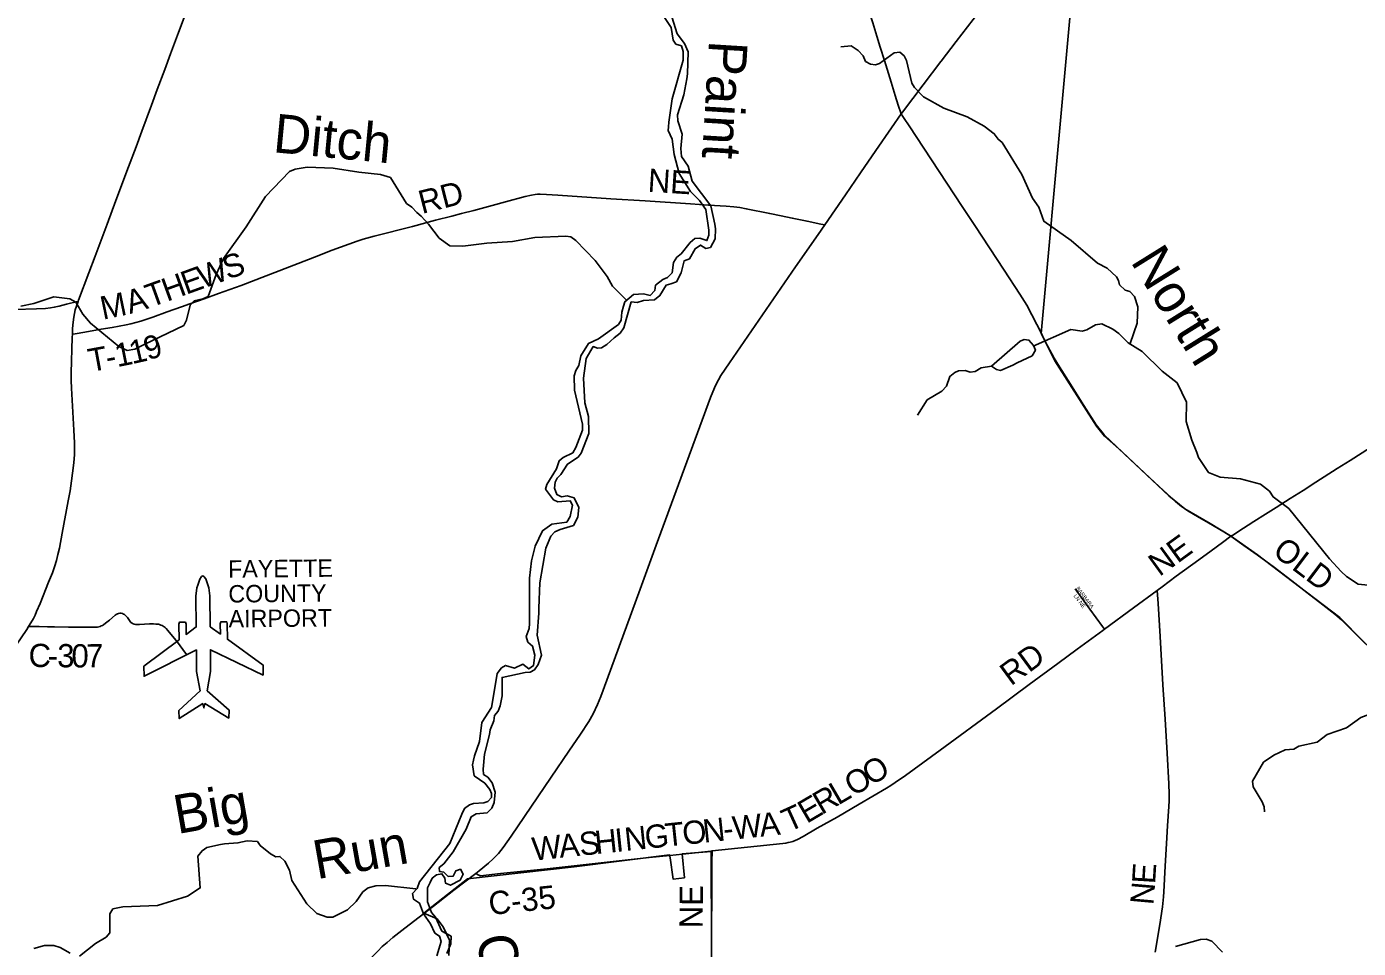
# Model space of a CAD drawing. Extents: x -51392 to 1635000, y 156707 to 696232.
# Drawn here: x 142132 to 159345, y 495829 to 507736 of the extents above; entities that cross this region are included whole.
import ezdxf

# ---------------------------------------------------------------- set-up
doc = ezdxf.new("R2010")
doc.units = 0
for name, color, linetype in [('GM_X_Airport_Class_2', 7, 'Continuous'), ('GM_X_Airport_Text_Class_2', 7, 'Continuous'), ('GM_X_Corporation', 7, 'Continuous'), ('GM_X_County_Road', 7, 'Continuous'), ('GM_X_County_Road_Text', 7, 'Continuous'), ('GM_X_Minor_Lake', 7, 'Continuous'), ('GM_X_Minor_River', 7, 'Continuous'), ('GM_X_Minor_River_Text', 7, 'Continuous'), ('GM_X_State_Route', 7, 'Continuous'), ('GM_X_Township', 7, 'Continuous'), ('GM_X_Township_Road', 7, 'Continuous'), ('GM_X_Township_Road_Text', 7, 'Continuous'), ('GM_X_Township_Subdivision', 7, 'Continuous'), ('GM_X_Township_Subdivision_Text', 7, 'Continuous'), ('GM_X_US_Route', 7, 'Continuous')]:
    doc.layers.add(name, color=color, linetype=linetype)

msp = doc.modelspace()

# ---------------------------------------------------------------- linework, layer by layer
at = {"layer": 'GM_X_Airport_Class_2'}
msp.add_lwpolyline([(144102, 499816), (143649, 499474), (143650, 499344), (144326, 499685), (144329, 499404), (144376, 499155), (144099, 498901), (144105, 498798), (144409, 498991), (144424, 498935), (144437, 498991), (144745, 498804), (144748, 498908), (144467, 499156), (144509, 499405), (144507, 499687), (145189, 499359), (145188, 499488), (144728, 499822), (144726, 500023), (144719, 500047), (144641, 500047), (144634, 500022), (144636, 499889), (144504, 499984), (144504, 499984), (144500, 500382), (144486, 500487), (144475, 500524), (144447, 500601), (144422, 500635), (144408, 500640), (144393, 500634), (144369, 500600), (144343, 500523), (144332, 500486), (144320, 500380), (144324, 499982), (144194, 499884), (144192, 500018), (144185, 500042), (144107, 500042), (144101, 500017)], close=True, dxfattribs=at)
at = {"layer": 'GM_X_Corporation'}
msp.add_lwpolyline([(147591, 495738), (147596, 495933), (147518, 496108), (147437, 496212), (147267, 496285), (147513, 496477), (147832, 496727), (149209, 496883), (150443, 497037), (150449, 496997), (150488, 496724), (150634, 496742), (150607, 497051), (150978, 497082), (150978, 497026), (150984, 495914), (150977, 494646)], dxfattribs=at)
at = {"layer": 'GM_X_County_Road'}
for points in [[(155248, 503771), (155188, 503890), (155059, 504137), (154970, 504282), (154767, 504591), (154386, 505166), (154223, 505412), (153728, 506166), (153539, 506453), (153475, 506549), (153458, 506577), (153437, 506610)], [(139216, 503925), (139220, 503927), (139250, 503938), (139281, 503947), (139329, 503957), (139393, 503968), (139458, 503974), (139556, 503980), (139802, 503989), (140146, 504004), (140474, 504016), (140932, 504037), (141391, 504056), (141768, 504071), (141981, 504080), (142259, 504091), (142374, 504097), (142439, 504103), (142488, 504111), (142553, 504125), (142648, 504150), (142789, 504185), (142798, 504187)], [(157699, 501153), (157607, 501211), (157409, 501326), (157266, 501407), (157140, 501483), (157099, 501510), (157058, 501539), (156981, 501601), (156872, 501701), (156716, 501846), (156513, 502036), (156369, 502170), (156142, 502384), (156061, 502465), (156033, 502496), (156006, 502527), (155958, 502594), (155798, 502842), (155623, 503119), (155482, 503341), (155415, 503453), (155329, 503612), (155262, 503744), (155248, 503771)], [(157699, 501153), (157730, 501173), (157786, 501210), (157993, 501342), (158146, 501439), (158284, 501526), (158466, 501642), (158630, 501745), (158796, 501852), (159071, 502028), (159238, 502133), (159502, 502299)], [(156744, 500453), (156808, 500500), (156992, 500636), (157284, 500850), (157443, 500964), (157589, 501071), (157699, 501153)], [(159440, 499759), (159245, 499958), (159129, 500073), (159042, 500148), (158887, 500269), (158679, 500428), (158484, 500579), (158263, 500748), (158037, 500911), (157863, 501035), (157699, 501153)], [(156062, 499953), (156437, 500229), (156744, 500453)], [(156721, 495781), (156779, 496138), (156813, 496365), (156827, 496496), (156832, 496560), (156850, 496889), (156867, 497184), (156880, 497414), (156894, 497660), (156898, 497733), (156900, 497819), (156896, 497955), (156874, 498349), (156847, 498791), (156820, 499234), (156783, 499856), (156757, 500282), (156748, 500397), (156744, 500453)], [(143084, 499989), (143096, 499994), (143111, 500001), (143125, 500010), (143152, 500029), (143203, 500070), (143278, 500135), (143291, 500144), (143306, 500151), (143321, 500156), (143338, 500158), (143354, 500158), (143370, 500154), (143385, 500148), (143399, 500140), (143412, 500130), (143424, 500118), (143434, 500105), (143460, 500063), (143470, 500050), (143481, 500038), (143494, 500028), (143508, 500021), (143523, 500016), (143540, 500013), (143556, 500011), (143589, 500012), (143720, 500020), (143770, 500021), (143802, 500019), (143835, 500015), (143851, 500011), (143867, 500006), (143882, 500000), (143896, 499992), (143909, 499982), (143922, 499972), (143934, 499960), (143956, 499936), (144080, 499783), (144150, 499691), (144200, 499626)], [(142157, 499986), (142167, 499986), (142294, 499985), (142401, 499983), (142493, 499982), (142672, 499979), (143017, 499977), (143049, 499980), (143065, 499983), (143081, 499988), (143084, 499989)], [(150991, 497088), (151908, 497183), (151945, 497189), (151976, 497195), (152003, 497201), (152036, 497211), (152064, 497221), (152096, 497235), (152168, 497273), (152352, 497380), (152608, 497526), (152893, 497690), (153245, 497900), (153302, 497935), (153357, 497970), (153490, 498064), (153941, 498391), (154667, 498925), (155090, 499238), (155461, 499510), (155711, 499694), (156041, 499936), (156062, 499953)], [(147938, 496797), (147968, 496780), (147979, 496774), (147987, 496771), (147993, 496769), (147999, 496768), (148255, 496796), (148859, 496858), (149558, 496936), (150180, 497001), (150447, 497029)], [(150447, 497029), (150608, 497047)], [(150608, 497047), (150980, 497086), (150991, 497088)], [(150984, 495803), (150984, 496033), (150987, 496575), (150988, 496805), (150989, 496985), (150991, 497051), (150991, 497088)]]:
    msp.add_lwpolyline(points, dxfattribs=at)
at = {"layer": 'GM_X_Minor_Lake'}
for points in [[(155146, 503616), (155088, 503686), (155026, 503694), (154974, 503672), (154602, 503351), (154666, 503305), (154720, 503294), (154879, 503362), (154937, 503391)], [(154937, 503391), (155129, 503485), (155171, 503555), (155146, 503616)]]:
    msp.add_lwpolyline(points, dxfattribs=at)
at = {"layer": 'GM_X_Minor_River'}
for points in [[(150285, 507992), (150464, 507727), (150491, 507561), (150525, 507511), (150595, 507488), (150616, 507416), (150616, 507304), (150478, 506802), (150431, 506503), (150427, 506443), (150424, 506393), (150476, 506281), (150503, 506084), (150568, 505840), (150711, 505605), (150831, 505490), (150911, 505372), (150950, 505109), (150949, 505041), (150925, 504973), (150833, 505005), (150771, 505000), (150709, 504948), (150594, 504802), (150536, 504756), (150494, 504690), (150477, 504556), (150415, 504494), (150355, 504468), (150262, 504396), (150252, 504328), (150192, 504264), (150104, 504284), (149976, 504275), (149863, 504183), (149847, 504127), (149827, 504047), (149818, 503945), (149782, 503887), (149525, 503701), (149393, 503642), (149296, 503484), (149268, 503357), (149231, 503293), (149209, 503227), (149214, 503041), (149317, 502600), (149319, 502524), (149230, 502298), (149191, 502230), (149067, 502172), (149015, 502128), (148980, 502022), (148856, 501822), (148839, 501762), (148943, 501623), (148999, 501597), (149159, 501609), (149187, 501554), (149158, 501408), (149114, 501334), (148920, 501309), (148799, 501223), (148706, 501025), (148658, 500835), (148633, 500610), (148632, 500027), (148628, 499963), (148590, 499857), (148609, 499785), (148671, 499735), (148701, 499616), (148682, 499482), (148622, 499440), (148546, 499499), (148436, 499449), (148320, 499485), (148268, 499451), (148212, 499379), (148205, 499323), (148142, 498941), (148017, 498747), (147986, 498500), (147923, 498318), (147909, 498260), (147897, 498202), (147916, 498056)], [(147525, 496812), (147467, 496823), (147465, 496873), (147526, 496923), (147644, 497075), (147812, 497367), (147876, 497529), (147942, 497565), (148085, 497580), (148145, 497642), (148177, 497714), (148186, 497846), (148150, 497967), (148092, 498039), (148038, 498077), (148031, 498144), (148051, 498336), (148116, 498590), (148125, 498654), (148173, 498770), (148181, 498838), (148226, 498892), (148252, 498962), (148277, 499093), (148277, 499329), (148574, 499392), (148640, 499396), (148696, 499428), (148742, 499496), (148787, 499616), (148730, 499875), (148751, 500161), (148753, 500225), (148764, 500552), (148844, 501001), (148909, 501155), (148961, 501211), (149027, 501242), (149200, 501290), (149258, 501400), (149271, 501526), (149209, 501651), (149117, 501673), (149047, 501663), (148985, 501691), (148955, 501776), (148962, 501850), (148988, 501904), (149038, 501950), (149121, 502086), (149259, 502175), (149299, 502227), (149398, 502479), (149395, 502700), (149346, 502878), (149331, 503193), (149364, 503447), (149455, 503603), (149509, 503583), (149561, 503587), (149633, 503629), (149725, 503717), (149802, 503777), (149852, 503844), (149947, 504181), (150025, 504173), (150105, 504198), (150246, 504206), (150318, 504262), (150400, 504398), (150457, 504414), (150531, 504439), (150591, 504557), (150630, 504710), (150702, 504735), (150774, 504867), (150843, 504915), (150909, 504871), (150971, 504885), (151031, 504993), (151034, 505125), (151028, 505183), (150975, 505422), (150736, 505739), (150681, 505934), (150597, 506058), (150587, 506162), (150606, 506346), (150551, 506521), (150545, 506595), (150626, 506855), (150667, 507063), (150675, 507126), (150682, 507410), (150635, 507518), (150541, 507643), (150470, 507863)], [(156397, 503644), (156485, 503906), (156496, 504118), (156451, 504249), (156391, 504313), (156331, 504331), (156257, 504402), (156246, 504456), (156218, 504506), (156098, 504616), (155972, 504679), (155633, 504972), (155280, 505222), (155215, 505402), (155135, 505521), (154994, 505826), (154740, 506239), (154688, 506282), (154638, 506352), (154509, 506452), (154287, 506573), (153989, 506682), (153726, 506828), (153608, 506952), (153574, 507008), (153503, 507299), (153474, 507361), (153420, 507407), (153346, 507398), (153155, 507262), (153105, 507244), (153039, 507250), (152973, 507287), (152943, 507357), (152880, 507427), (152790, 507488), (152654, 507476)], [(145758, 505921), (145602, 505895), (145530, 505863), (145220, 505540), (144969, 505150), (144677, 504740), (144580, 504536), (144479, 504250), (144409, 504218), (144297, 504192), (144246, 504138), (144198, 503946), (144163, 503874), (143650, 503629), (143532, 503568), (143430, 503554), (143324, 503604), (142957, 503904), (142857, 504023), (142770, 504175), (142692, 504218), (142484, 504244), (142225, 504159), (142057, 504123)], [(149884, 504201), (149704, 504384), (149636, 504510), (149481, 504713), (149232, 504972), (149166, 505021), (149102, 505031), (148702, 505014), (148414, 504961), (148081, 504940), (147769, 504901), (147601, 504903), (147465, 505002), (147328, 505185), (147230, 505287), (147175, 505335), (147113, 505406), (147041, 505452), (146834, 505789), (146708, 505826), (146424, 505855), (146096, 505908), (145758, 505921)], [(157004, 503133), (156811, 503284), (156550, 503539), (156368, 503652), (156249, 503770), (156171, 503829), (156031, 503897), (155949, 503882), (155837, 503818), (155775, 503802), (155631, 503822), (155142, 503610)], [(154602, 503351), (154468, 503327), (154394, 503279), (154326, 503274), (154264, 503294), (154178, 503290), (154128, 503270), (154066, 503218), (154023, 503092), (153963, 503028), (153772, 502913), (153649, 502719)], [(159515, 500516), (159341, 500534), (159191, 500632), (159125, 500696), (158973, 500859), (158445, 501513), (158245, 501661), (158197, 501735), (158079, 501826), (157823, 501894), (157559, 501916), (157409, 501975), (157281, 502169), (157259, 502235), (157191, 502394), (157119, 502636), (157124, 502887), (157004, 503133)], [(160589, 499392), (160400, 499172), (160230, 499062), (160046, 499022), (159854, 499036), (159786, 498998), (159732, 498944), (159378, 498810), (159192, 498680), (158940, 498590), (158812, 498492), (158577, 498442), (158513, 498404), (158401, 498392), (158253, 498324), (158119, 498234), (157975, 497990), (157987, 497914), (158103, 497723), (158129, 497657), (158131, 497593)], [(147916, 498056), (148054, 497965), (148120, 497883), (148142, 497831), (148141, 497780), (148095, 497727), (148043, 497709), (147909, 497701), (147857, 497685), (147793, 497637), (147756, 497561), (147603, 497185), (147211, 496687), (147178, 496601), (147120, 496539), (147134, 496463), (147212, 496415), (147263, 496276), (147353, 496146), (147408, 496027), (147468, 495987), (147490, 495919), (147433, 495731)], [(147164, 496598), (146772, 496640), (146646, 496637), (146546, 496609), (146478, 496559), (146391, 496435), (146281, 496327), (146092, 496234), (146018, 496230), (145882, 496281), (145755, 496405), (145558, 496704), (145528, 496839), (145471, 496955), (145405, 497016), (145355, 497012), (145283, 497050), (145151, 497159), (145114, 497209), (144981, 497217), (144863, 497192), (144689, 497180), (144639, 497172), (144463, 497133), (144399, 497089), (144346, 497021), (144377, 496610), (144212, 496504), (143824, 496381), (143377, 496365), (143247, 496339), (143207, 496275), (143208, 496030), (143158, 495973), (143023, 495891), (142817, 495727)], [(147565, 495762), (147616, 495886), (147620, 495985), (147500, 496053), (147417, 496232), (147367, 496294), (147312, 496432), (147312, 496609), (147347, 496681), (147375, 496735), (147431, 496781), (147499, 496793), (147537, 496738), (147545, 496672), (147609, 496644), (147735, 496710), (147775, 496786), (147739, 496852), (147679, 496832), (147647, 496762), (147581, 496756), (147525, 496812)], [(156982, 495854), (157304, 495944), (157376, 495946), (157450, 495920), (157588, 495778)], [(142693, 495768), (142565, 495842), (142485, 495864), (142361, 495865), (142225, 495827)]]:
    msp.add_lwpolyline(points, dxfattribs=at)
at = {"layer": 'GM_X_State_Route'}
for points in [[(153437, 506610), (153398, 506720), (153358, 506845), (153306, 507017), (153219, 507300), (153165, 507471), (153121, 507612), (153068, 507785), (152975, 508082), (152912, 508285), (152800, 508645), (152774, 508723), (152750, 508784), (152722, 508844), (152684, 508917), (152635, 509002), (152498, 509226), (152351, 509462), (152249, 509630)], [(141998, 499744), (142134, 499950), (142157, 499986), (142186, 500033), (142219, 500091), (142241, 500135), (142261, 500180), (142305, 500286), (142416, 500560), (142465, 500682), (142492, 500759), (142517, 500838), (142537, 500918), (142555, 500998), (142591, 501191), (142669, 501611), (142693, 501740), (142712, 501870), (142737, 502065), (142746, 502147), (142750, 502213), (142751, 502279), (142749, 502361), (142740, 502525), (142712, 503066), (142709, 503164), (142708, 503262), (142721, 503721), (142723, 503764), (142726, 503836), (142733, 503917), (142741, 503982), (142750, 504030), (142761, 504078), (142776, 504125), (142798, 504187), (142803, 504202), (142937, 504555), (143018, 504770), (143173, 505185), (143287, 505492), (143448, 505923), (143546, 506184), (143620, 506384), (143747, 506722), (143821, 506922), (143918, 507183), (143992, 507384), (144095, 507661), (144192, 507922)]]:
    msp.add_lwpolyline(points, dxfattribs=at)
at = {"layer": 'GM_X_Township'}
for points in [[(164490, 494623), (163036, 495918), (162375, 496499), (162038, 496867), (160576, 498540), (160125, 499063), (159714, 499486), (159105, 500105), (158676, 500430), (158040, 500911), (157691, 501158), (157429, 501318), (157103, 501507), (156897, 501677), (156249, 502283), (156062, 502444), (155960, 502573), (155421, 503418), (155247, 503773), (155787, 509753), (155947, 511459), (156029, 512335), (156615, 518610)], [(137879, 508352), (144799, 509542), (151626, 510716), (154498, 511210), (155947, 511459), (155787, 509753), (155247, 503773), (155421, 503418), (155960, 502573), (156062, 502444), (156249, 502283), (156897, 501677), (157103, 501507), (157429, 501318), (157691, 501158), (158040, 500911), (158676, 500430), (159105, 500105), (159714, 499486)]]:
    msp.add_lwpolyline(points, dxfattribs=at)
at = {"layer": 'GM_X_Township_Road'}
msp.add_lwpolyline([(142723, 503764), (142734, 503765), (142787, 503773), (142932, 503798), (143094, 503826), (143239, 503851), (143417, 503882), (143481, 503895), (143545, 503912), (143608, 503932), (143763, 503985), (143948, 504051), (144133, 504117), (144241, 504155), (144427, 504221), (144612, 504287), (144905, 504394), (145227, 504516), (145640, 504675), (145854, 504758), (146083, 504847), (146298, 504928), (146406, 504966), (146484, 504990), (146626, 505029), (147118, 505156), (147419, 505235), (147626, 505289), (147752, 505322), (147911, 505363), (148149, 505426), (148323, 505471), (148577, 505540), (148656, 505558), (148704, 505567), (148736, 505570), (148769, 505570), (148850, 505566), (148998, 505557), (149685, 505513), (150126, 505484), (150715, 505447), (150944, 505432), (151173, 505418), (151271, 505409), (151352, 505398), (151433, 505384), (151738, 505322), (151883, 505293), (152027, 505264), (152219, 505222), (152396, 505185), (152448, 505174)], dxfattribs=at)
at = {"layer": 'GM_X_Township_Subdivision'}
msp.add_lwpolyline([(156062, 499953), (156040, 499985), (155876, 500210), (155683, 500472)], dxfattribs=at)
at = {"layer": 'GM_X_US_Route'}
for points in [[(153954, 507291), (154147, 507545), (154585, 508119)], [(153109, 506137), (153311, 506430), (153437, 506610), (153453, 506631), (153719, 506985), (153949, 507284), (153954, 507291)], [(147938, 496797), (147982, 496832), (148103, 496929), (148163, 496985), (148230, 497056), (148292, 497132), (148396, 497279), (148912, 498039), (149142, 498378), (149290, 498595), (149398, 498759), (149453, 498859), (149509, 498978), (149553, 499083), (149677, 499422), (150061, 500469), (150270, 501039), (150360, 501285), (150664, 502116), (150971, 502947), (151022, 503068), (151058, 503142), (151075, 503175), (151107, 503231), (151216, 503393), (151597, 503945), (152072, 504633), (152364, 505051), (152448, 505174), (152718, 505564), (152912, 505848), (153109, 506137)], [(147795, 496688), (147938, 496797)], [(147389, 496376), (147656, 496582), (147795, 496688)], [(144539, 493257), (144789, 493564), (144862, 493652), (144998, 493816), (145227, 494095), (145603, 494550), (145863, 494867), (146031, 495069), (146297, 495381), (146481, 495590), (146591, 495711), (146670, 495794), (146729, 495852), (146790, 495906), (146865, 495969), (147020, 496091), (147389, 496376)]]:
    msp.add_lwpolyline(points, dxfattribs=at)

# ---------------------------------------------------------------- texts
at = {"layer": 'GM_X_Airport_Text_Class_2'}
for s, p in [('FAYETTE', (144737, 500617)), ('COUNTY', (144740, 500296)), ('AIRPORT', (144743, 499975))]:
    msp.add_text(s, height=225, rotation=0.5386, dxfattribs=at).set_placement(p)
at = {"layer": 'GM_X_County_Road_Text'}
for s, rotation, p in [('NE', 36.0769, (156774, 500625)), ('OLD', 322.8678, (158222, 500925)), ('C', 359.3715, (142156, 499465)), ('3', 359.439, (142526, 499461)), ('0', 359.6286, (142711, 499459)), ('7', 0.7042, (142902, 499458)), ('RD', 36.2327, (154855, 499212)), ('-', 359.3819, (142402, 499462)), ('O', 31.396, (153048, 497923)), ('O', 30.3017, (152815, 497786)), ('E', 30.4749, (152215, 497435)), ('R', 30.282, (152408, 497549)), ('L', 30.2733, (152621, 497673)), ('T', 24.4594, (151980, 497326)), ('T', 5.998, (150400, 497142)), ('O', 6.0041, (150623, 497165)), ('N', 6.0001, (150886, 497193)), ('W', 6, (151271, 497234)), ('A', 6.2632, (151618, 497270)), ('W', 6, (148680, 496961)), ('A', 6.0041, (149026, 496998)), ('S', 6.0014, (149289, 497025)), ('H', 6.0001, (149490, 497046)), ('I', 6.0051, (149752, 497074)), ('N', 6.0001, (149875, 497087)), ('G', 6.0041, (150137, 497114)), ('-', 6.0051, (151148, 497221)), ('E', 86.4859, (156718, 496655)), ('C-35', 6.0122, (148119, 496258)), ('NE', 89.5069, (150870, 496088)), ('N', 84.8939, (156694, 496383))]:
    msp.add_text(s, height=300, rotation=rotation, dxfattribs=at).set_placement(p)
at = {"layer": 'GM_X_Minor_River_Text'}
for s, height, rotation, p in [('Paint', 500, 266.5139, (150954, 507565)), ('Ditch', 500, 354.5384, (145307, 506115)), ('North', 500, 301.8498, (156393, 504703)), ('Big', 500, 10.0146, (144081, 497305)), ('Run', 500, 10.015, (145883, 496721)), ('Creek', 500.1, 279.7268, (147943, 495974))]:
    msp.add_text(s, height=height, rotation=rotation, dxfattribs=at).set_placement(p)
at = {"layer": 'GM_X_Township_Road_Text'}
for s, rotation, p in [('NE', 356.4146, (150155, 505604)), ('RD', 14.3553, (147242, 505315)), ('W', 19.8933, (144404, 504347)), ('S', 19.8916, (144731, 504465)), ('H', 19.8952, (143945, 504181)), ('E', 19.8897, (144193, 504271)), ('A', 16.9585, (143465, 504022)), ('T', 19.8501, (143733, 504105)), ('M', 11.757, (143118, 503949)), ('1', 12.7858, (143494, 503375)), ('9', 17.2814, (143699, 503423)), ('T', 10.4313, (142957, 503273)), ('1', 11.1443, (143303, 503337)), ('-', 10.595, (143179, 503314))]:
    msp.add_text(s, height=300, rotation=rotation, dxfattribs=at).set_placement(p)
at = {"layer": 'GM_X_Township_Subdivision_Text'}
for s, rotation, p in [('LN NE', 306.5707, (155661, 500381)), ('BARBARA', 307.0676, (155693, 500479))]:
    msp.add_text(s, height=50, rotation=rotation, dxfattribs=at).set_placement(p)

doc.saveas('drawing.dxf')
